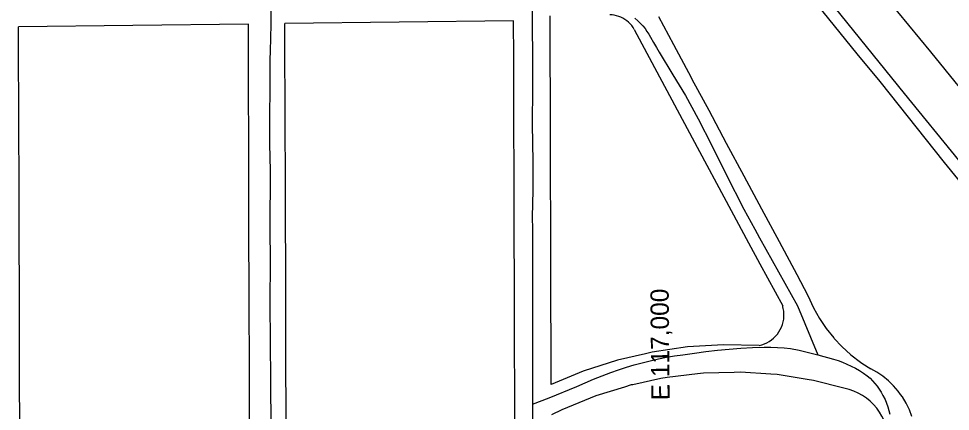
# Model space of a CAD drawing. Extents: x -2233 to 187241, y 4582 to 150524.
# Drawn here: x 116279 to 117297, y 60132 to 60562 of the extents above; entities that cross this region are included whole.
import ezdxf

# ---------------------------------------------------------------- set-up
doc = ezdxf.new("R2010")
doc.units = 0
for name, color, linetype in [('GE_X_CL_2000', 7, 'Continuous'), ('GRID', 7, 'Continuous'), ('RD_X_RR_1', 7, 'Continuous'), ('RW_X_Fee_RW', 7, 'Continuous')]:
    doc.layers.add(name, color=color, linetype=linetype)

msp = doc.modelspace()

# ---------------------------------------------------------------- linework, layer by layer
at = {"layer": 'GE_X_CL_2000'}
for points in [[(116554.5, 60577.3), (116554.4, 60554.3), (116554.2, 60541.9), (116553.7, 60524.8), (116553.5, 60518), (116553.2, 60485), (116553, 60455.2), (116553, 60424.7), (116553.8, 60395.4), (116553.4, 60331.5), (116553.7, 60296.8), (116553.5, 60250.2), (116553.9, 60208.7), (116554.2, 60165.9), (116554.5, 60115.3)], [(116839.9, 60580.3), (116840.1, 60572.4), (116840.3, 60559.1), (116840.3, 60548.5), (116840.6, 60524.8), (116840.7, 60516.2), (116840.4, 60485.8), (116840.1, 60446.2), (116840.9, 60405.3), (116840.8, 60374.1), (116840.1, 60344.7), (116840.4, 60331.5), (116840.7, 60321.6), (116840.7, 60258.3), (116840.6, 60186.8), (116840.7, 60140.3)], [(116952.4, 60562.3), (116955.6, 60559.4), (116958.7, 60556.3), (116961.2, 60553.6), (116963.6, 60550.7), (116965.7, 60547.7), (116967.7, 60544.5), (116969.5, 60541.2), (116973, 60535.6), (116976.3, 60529.9), (116979.1, 60524.8), (116993.9, 60500.3), (117007.9, 60477.5), (117021.7, 60452.2), (117036.8, 60423), (117052.4, 60391.4), (117071.7, 60353.4), (117083.6, 60331.5), (117088.8, 60322.1), (117130.2, 60247.7), (117152.4, 60194.1)], [(116840.7, 60140.3), (116858.9, 60147.3), (116889.1, 60159.8), (116898, 60163.7), (116907.3, 60167.6), (116916.7, 60171.3), (116926.2, 60174.9), (116934.7, 60177.9), (116943.3, 60180.7), (116951.9, 60183.2), (116960.6, 60185.6), (116969.4, 60187.8), (116978.2, 60189.7), (116987, 60191.5), (116995.9, 60193), (117004.9, 60194.3), (117017.6, 60196.2), (117030.2, 60197.8), (117042.9, 60199.2), (117055.6, 60200.4), (117068.3, 60201.4), (117081, 60202.1), (117093.8, 60202.7), (117101.1, 60202.5), (117108.3, 60202.3), (117115.6, 60201.9), (117122.8, 60201.3), (117132.2, 60199.2), (117152.4, 60194.1)], [(117152.4, 60194.1), (117169.8, 60189.6), (117174.7, 60188), (117179.6, 60186.2), (117184.4, 60184.2), (117189, 60182), (117193.6, 60179.6), (117198.1, 60177), (117202.4, 60174.2), (117206.6, 60171.2), (117209.6, 60168.6), (117212.4, 60165.9), (117215, 60163), (117217.5, 60159.9), (117219.7, 60156.7), (117221.8, 60153.4), (117223.6, 60149.9), (117226, 60145.4), (117227.7, 60141.5), (117229.1, 60137.5), (117230.3, 60133.4), (117231.2, 60129.3)], [(116840.7, 60140.3), (116840.8, 60105.4), (116841.2, 60058.9), (116841.4, 60004.8), (116841.5, 59931.6), (116842, 59858), (116842.1, 59777.4), (116842.7, 59704.8), (116842.3, 59657.7), (116842.7, 59581.4), (116843.6, 59531.1)]]:
    msp.add_lwpolyline(points, dxfattribs=at)
at = {"layer": 'RD_X_RR_1'}
for points in [[(117967.5, 59594.1), (117945.8, 59620.6), (117893.1, 59685.8), (117839.4, 59751.5), (117788.3, 59815.2), (117732.9, 59883.1), (117684.5, 59942), (117645.1, 59991.9), (117558.5, 60097.8), (117471.4, 60204.9), (117435, 60249.5), (117380.5, 60316), (117306.8, 60407.1), (117247.4, 60479.9), (116619.4, 61256.6)], [(116768.8, 61107.7), (116804.5, 61072.3), (116862.2, 61014.4), (116889, 60986.7), (116921.6, 60952.8), (116947.5, 60924.8), (116986, 60878.3), (117024.5, 60832), (117061.1, 60787.6), (117117.7, 60717.9), (117163.5, 60661.9), (117204.9, 60611.5), (117227.7, 60584.1), (117275.9, 60525.2), (117333.6, 60454)], [(116735.6, 61089.4), (116793.7, 61017.4), (116849.7, 60949), (116909.9, 60874.2), (116951.8, 60822.8), (117004.6, 60757.9), (117071.8, 60675.4), (117139.4, 60592.4), (117195.2, 60523), (117220.5, 60492.9), (117290.5, 60404.4), (117342.5, 60340.9)]]:
    msp.add_lwpolyline(points, dxfattribs=at)
at = {"layer": 'RW_X_Fee_RW'}
for p, q in [((116861.1, 60161.8), (116859.8, 60564.8)), ((116872.6, 60134.1), (116861.2, 60128.8))]:
    msp.add_line(p, q, dxfattribs=at)
for points in [[(116951.8, 60549.8), (116950.5, 60552), (116949.1, 60554), (116947.4, 60556), (116945.6, 60557.7), (116943.7, 60559.4), (116941.7, 60560.8), (116939.5, 60562.1), (116937.2, 60563.2), (116934.9, 60564.1), (116932.5, 60564.8), (116930, 60565.3), (116927.8, 60565.6), (116925, 60565.6)], [(116978.2, 60564), (116994.7, 60533.2), (117014, 60497.3), (117014.9, 60495.6), (117033.2, 60461.5), (117052.5, 60425.5), (117071.7, 60389.7), (117091, 60353.7), (117110.2, 60317.9), (117129.5, 60281.9), (117141.7, 60259.2)], [(116529.9, 60555.7), (116403.7, 60554.1), (116278.7, 60552.5)], [(116532.9, 59555.2), (116532.4, 59715.7), (116532.3, 59755.7), (116532.2, 59795.7), (116532.1, 59815.7), (116532.1, 59835.7), (116532, 59875.7), (116531.8, 59915.7), (116531.7, 59955.7), (116531.6, 59995.7), (116531.5, 60035.7), (116531.4, 60075.7), (116531.2, 60115.7), (116531.1, 60155.7), (116531, 60195.7), (116530.9, 60235.7), (116530.8, 60275.7), (116530.6, 60315.7), (116530.5, 60355.7), (116530.4, 60395.7), (116530.3, 60435.7), (116530.2, 60475.7), (116530, 60515.7), (116529.9, 60555.7)], [(116819.9, 60559.3), (116694.9, 60557.7), (116569.9, 60556.2)], [(116572.9, 59555.7), (116572.2, 59796.2), (116572.1, 59836.2), (116571.6, 59996.2), (116571.5, 60036.2), (116571.2, 60121.2), (116571, 60196.2), (116570.9, 60236.2), (116570.4, 60396.2), (116570.3, 60436.2), (116569.9, 60556.2)], [(116822.9, 59559), (116822.6, 59674.3), (116822.4, 59719.3), (116822.3, 59759.3), (116822.2, 59799.3), (116822.1, 59839.3), (116822, 59879.3), (116821.8, 59919.3), (116821.7, 59959.3), (116821.6, 59999.3), (116821.5, 60039.3), (116821.4, 60079.3), (116821.2, 60119.3), (116821.1, 60159.3), (116821, 60199.3), (116820.9, 60239.3), (116820.8, 60279.3), (116820.6, 60319.3), (116820.5, 60359.3), (116820.4, 60399.3), (116820.3, 60439.3), (116820.2, 60479.3), (116820, 60519.3), (116819.9, 60559.3)], [(116281.6, 59570.7), (116280.4, 59992.5), (116279.8, 60192.5), (116279.2, 60392.5), (116279.1, 60432.5), (116278.7, 60552.5)], [(116951.8, 60549.8), (117015.3, 60431.4), (117057.9, 60352), (117076.8, 60316.8), (117089.3, 60293.5), (117114.1, 60247.8)], [(117141.7, 60259.2), (117147.9, 60245.7), (117154.3, 60234.1), (117161.6, 60223.1), (117169.9, 60212.8), (117170.5, 60212.2), (117178.9, 60203.2), (117188.7, 60194.3), (117199.2, 60186.2), (117200.8, 60185.2), (117210.4, 60179.1)], [(117088.5, 60204.4), (117091.4, 60205.2), (117094.2, 60206.2), (117096.9, 60207.4), (117099.5, 60208.9), (117101.9, 60210.6), (117104.2, 60212.5), (117106.3, 60214.6), (117108.3, 60216.8), (117110, 60219.3), (117111.5, 60221.8), (117112.8, 60224.5), (117113.8, 60227.3), (117114.6, 60230.2), (117115.2, 60233.1), (117115.5, 60236.1), (117115.5, 60239), (117115.3, 60242), (117114.8, 60244.9), (117114.4, 60246.7), (117114.1, 60247.8)], [(117088.5, 60204.4), (117049.3, 60205.3), (117010.2, 60202.9), (116971.5, 60197.2), (116964.2, 60195.5), (116933.4, 60188.4), (116896.1, 60176.4), (116861.1, 60161.8)], [(117255.4, 60127), (117252.6, 60134.3), (117249.1, 60141.4), (117245, 60148.3), (117243, 60151), (117240.5, 60154.5), (117235.4, 60160.4), (117234.6, 60161.2), (117229.8, 60165.9), (117223.7, 60170.8), (117217.2, 60175.3), (117210.4, 60179.1)], [(117186.8, 60156.4), (117181.1, 60157.8), (117147.8, 60166.3), (117141, 60167.3), (117108.1, 60172.6), (117101, 60173), (117067.9, 60175.3), (117061, 60175.1), (117027.7, 60174.3), (117021, 60173.5), (116987.7, 60169.6), (116981, 60168.2), (116950.1, 60161.6), (116948.3, 60161.3), (116941.2, 60159), (116909.8, 60149.4), (116872.6, 60134.1)], [(117218.7, 60062.3), (117221.6, 60066.7), (117224.1, 60071.4), (117226.2, 60076.2), (117227.7, 60080.9), (117229.1, 60086.3), (117229.8, 60091.5), (117230.2, 60096.8), (117230, 60102.1), (117229.4, 60107.3), (117228.4, 60112.5), (117226.9, 60117.5), (117225, 60122.5), (117222.7, 60127.2), (117220, 60131.7), (117216.9, 60136), (117213.4, 60139.9), (117209.7, 60143.6), (117205.6, 60146.9), (117201.2, 60149.9), (117196.6, 60152.5), (117191.8, 60154.6), (117186.8, 60156.4)]]:
    msp.add_lwpolyline(points, dxfattribs=at)

# ---------------------------------------------------------------- texts
at = {"layer": 'GRID'}
msp.add_text('E 117,000', height=20, rotation=90.5, dxfattribs=at).set_placement((116990.5, 60144.7))

doc.saveas('drawing.dxf')
